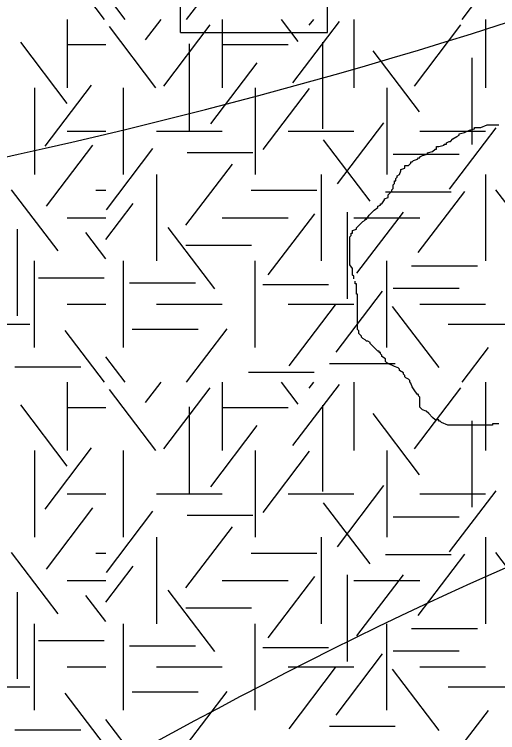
# Model space of a CAD drawing. Extents: x 419101 to 420177, y 4451541 to 4452254.
# Drawn here: x 419911.55 to 419921.41, y 4451588.77 to 4451603.44 of the extents above; entities that cross this region are included whole.
import ezdxf

# ---------------------------------------------------------------- set-up
doc = ezdxf.new("R2010")
doc.units = 0
for name, color, linetype in [('3_HALİHAZIR', 7, 'Continuous'), ('Level 3', 7, 'Continuous'), ('Level 41', 7, 'Continuous')]:
    doc.layers.add(name, color=color, linetype=linetype)

msp = doc.modelspace()

# ---------------------------------------------------------------- linework, layer by layer
at = {"layer": '3_HALİHAZIR'}
for p, q in [((419914.936, 4451603.073), (419914.936, 4451605.073)), ((419917.936, 4451603.073), (419917.936, 4451605.073)), ((419914.936, 4451603.073), (419917.936, 4451603.073))]:
    msp.add_line(p, q, dxfattribs=at)
for points in [[(419839.353, 4451591.962), (419839.364, 4451591.971), (419844.374, 4451596.271), (419851.394, 4451601.551), (419855.474, 4451603.971), (419875.934, 4451611.761), (419891.494, 4451615.431), (419906.684, 4451617.851), (419924.462, 4451620.917), (419940.295, 4451639.301), (419940.435, 4451639.501), (419940.605, 4451639.681)], [(419830.585, 4451569.182), (419835.774, 4451573.831), (419840.974, 4451578.331), (419857.814, 4451590.841), (419892.084, 4451597.601), (419927.345, 4451605.321), (419938.763, 4451608.51), (419942.048, 4451608.213)], [(419823.158, 4451549.789), (419823.164, 4451549.79), (419829.854, 4451552.83), (419838.324, 4451557.73), (419864.054, 4451568.471), (419874.464, 4451571.841), (419888.954, 4451576.141), (419895.924, 4451578.691), (419906.074, 4451583.863), (419936.516, 4451595.874), (419942.649, 4451595.582)]]:
    msp.add_spline(points, degree=3, dxfattribs=at)
at = {"layer": 'Level 3'}
for points in [[(419920.73, 4451601.026), (419920.834, 4451601.078), (419920.937, 4451601.104), (419920.937, 4451601.13), (419920.963, 4451601.13), (419920.989, 4451601.13), (419921.067, 4451601.13), (419921.197, 4451601.182), (419921.301, 4451601.182), (419921.378, 4451601.182), (419921.43, 4451601.182)], [(419918.473, 4451598.04), (419918.473, 4451598.066), (419918.473, 4451598.091), (419918.447, 4451598.117), (419918.447, 4451598.143), (419918.447, 4451598.169), (419918.447, 4451598.195), (419918.447, 4451598.221), (419918.447, 4451598.247), (419918.395, 4451598.325), (419918.395, 4451598.403), (419918.395, 4451598.429), (419918.395, 4451598.507), (419918.395, 4451598.585), (419918.395, 4451598.611), (419918.395, 4451598.637), (419918.395, 4451598.663), (419918.395, 4451598.689), (419918.395, 4451598.715), (419918.395, 4451598.741), (419918.395, 4451598.767), (419918.395, 4451598.793), (419918.395, 4451598.819), (419918.395, 4451598.897), (419918.421, 4451598.922), (419918.421, 4451598.948), (419918.421, 4451598.974), (419918.447, 4451598.974), (419918.447, 4451599), (419918.447, 4451599.026), (419918.525, 4451599.052), (419918.525, 4451599.078), (419918.603, 4451599.156), (419918.655, 4451599.208), (419918.706, 4451599.234), (419918.706, 4451599.26), (419918.732, 4451599.26), (419918.784, 4451599.338), (419918.836, 4451599.39), (419918.888, 4451599.442), (419918.966, 4451599.494), (419918.966, 4451599.52), (419919.018, 4451599.546), (419919.018, 4451599.572), (419919.044, 4451599.572), (419919.096, 4451599.65), (419919.096, 4451599.676), (419919.173, 4451599.702), (419919.173, 4451599.727), (419919.173, 4451599.753), (419919.225, 4451599.805), (419919.251, 4451599.831), (419919.251, 4451599.857), (419919.277, 4451599.883), (419919.277, 4451599.909), (419919.277, 4451599.935), (419919.277, 4451599.961), (419919.303, 4451599.987), (419919.303, 4451600.013), (419919.303, 4451600.039), (419919.329, 4451600.039), (419919.329, 4451600.065), (419919.329, 4451600.091), (419919.355, 4451600.117), (419919.355, 4451600.143), (419919.407, 4451600.169), (419919.433, 4451600.247), (419919.433, 4451600.273), (419919.511, 4451600.299), (419919.511, 4451600.325), (419919.511, 4451600.351), (419919.588, 4451600.351), (419919.64, 4451600.403), (419919.64, 4451600.429), (419919.666, 4451600.429), (419919.692, 4451600.455), (419919.77, 4451600.481), (419919.796, 4451600.507), (419919.822, 4451600.507), (419919.822, 4451600.533), (419919.874, 4451600.558), (419919.978, 4451600.584), (419919.978, 4451600.61), (419920.081, 4451600.636), (419920.133, 4451600.688), (419920.159, 4451600.688), (419920.159, 4451600.714), (419920.159, 4451600.74), (419920.211, 4451600.74), (419920.315, 4451600.766), (419920.315, 4451600.792), (419920.341, 4451600.792), (419920.367, 4451600.792), (419920.367, 4451600.818), (419920.419, 4451600.844), (419920.445, 4451600.844), (419920.496, 4451600.896), (419920.574, 4451600.948), (419920.626, 4451600.974), (419920.626, 4451601), (419920.73, 4451601.026)], [(419920.419, 4451595.053), (419920.393, 4451595.053), (419920.263, 4451595.105), (419920.237, 4451595.131), (419920.211, 4451595.131), (419920.211, 4451595.157), (419920.133, 4451595.157), (419920.081, 4451595.209), (419920.004, 4451595.287), (419919.952, 4451595.339), (419919.874, 4451595.365), (419919.848, 4451595.391), (419919.822, 4451595.417), (419919.822, 4451595.443), (419919.822, 4451595.521), (419919.822, 4451595.599), (419919.822, 4451595.624), (419919.796, 4451595.65), (419919.796, 4451595.676), (419919.77, 4451595.676), (419919.718, 4451595.754), (419919.666, 4451595.832), (419919.64, 4451595.91), (419919.614, 4451595.936), (419919.614, 4451595.962), (419919.588, 4451595.988), (419919.537, 4451596.014), (419919.511, 4451596.04), (419919.511, 4451596.066), (419919.485, 4451596.092), (419919.485, 4451596.118), (419919.407, 4451596.17), (419919.407, 4451596.196), (419919.381, 4451596.222), (419919.303, 4451596.248), (419919.251, 4451596.274), (419919.173, 4451596.3), (419919.147, 4451596.326), (419919.122, 4451596.352), (419919.122, 4451596.378), (419919.122, 4451596.404), (419919.044, 4451596.455), (419919.044, 4451596.481), (419919.018, 4451596.507), (419919.018, 4451596.533), (419918.992, 4451596.533), (419918.992, 4451596.559), (419918.966, 4451596.559), (419918.94, 4451596.585), (419918.914, 4451596.611), (419918.888, 4451596.637), (419918.862, 4451596.663), (419918.836, 4451596.689), (419918.81, 4451596.715), (419918.81, 4451596.741), (419918.758, 4451596.767), (419918.732, 4451596.767), (419918.706, 4451596.793), (419918.655, 4451596.819), (419918.629, 4451596.845), (419918.629, 4451596.871), (419918.603, 4451596.897), (419918.577, 4451596.923), (419918.577, 4451596.949), (419918.577, 4451596.975), (419918.551, 4451597.001), (419918.551, 4451597.027), (419918.551, 4451597.053), (419918.551, 4451597.131), (419918.551, 4451597.183), (419918.551, 4451597.209), (419918.551, 4451597.235), (419918.551, 4451597.26), (419918.551, 4451597.286), (419918.551, 4451597.312), (419918.551, 4451597.338), (419918.551, 4451597.364), (419918.551, 4451597.39), (419918.551, 4451597.416), (419918.551, 4451597.442), (419918.551, 4451597.468), (419918.551, 4451597.494), (419918.551, 4451597.52), (419918.551, 4451597.546), (419918.551, 4451597.572), (419918.551, 4451597.598), (419918.551, 4451597.676), (419918.551, 4451597.702), (419918.551, 4451597.728), (419918.525, 4451597.728), (419918.525, 4451597.754), (419918.525, 4451597.78), (419918.525, 4451597.806), (419918.525, 4451597.832), (419918.525, 4451597.858), (419918.525, 4451597.884), (419918.525, 4451597.91), (419918.525, 4451597.936), (419918.499, 4451597.936), (419918.499, 4451597.962), (419918.499, 4451597.988)], [(419921.43, 4451595.079), (419921.378, 4451595.079), (419921.352, 4451595.079), (419921.327, 4451595.079), (419921.301, 4451595.079), (419921.301, 4451595.053), (419921.275, 4451595.053), (419921.249, 4451595.053), (419921.223, 4451595.053), (419921.197, 4451595.053), (419921.171, 4451595.053), (419921.145, 4451595.053), (419921.119, 4451595.053), (419921.093, 4451595.053), (419921.067, 4451595.053), (419920.989, 4451595.053), (419920.937, 4451595.053), (419920.86, 4451595.053), (419920.808, 4451595.053), (419920.782, 4451595.053), (419920.756, 4451595.053), (419920.704, 4451595.053), (419920.626, 4451595.053), (419920.6, 4451595.053), (419920.548, 4451595.053), (419920.522, 4451595.053), (419920.47, 4451595.053), (419920.445, 4451595.053), (419920.419, 4451595.053)]]:
    msp.add_lwpolyline(points, dxfattribs=at)
at = {"layer": 'Level 41'}
for p, q in [((419913.385, 4451603.337), (419912.583, 4451604.393)), ((419915.061, 4451603.337), (419915.89, 4451604.428)), ((419920.681, 4451603.337), (419921.218, 4451604.043)), ((419913.808, 4451603.337), (419913.414, 4451603.855)), ((419912.626, 4451603.337), (419912.626, 4451601.939)), ((419912.626, 4451603.337), (419912.626, 4451601.939)), ((419914.224, 4451602.92), (419914.541, 4451603.337)), ((419914.595, 4451601.974), (419915.544, 4451603.224)), ((419915.79, 4451603.337), (419915.79, 4451601.939)), ((419917.339, 4451602.885), (419916.995, 4451603.337)), ((419917.232, 4451602.043), (419918.182, 4451603.293)), ((419917.565, 4451603.217), (419917.656, 4451603.337)), ((419918.476, 4451603.337), (419918.476, 4451601.939)), ((419919.709, 4451601.974), (419920.658, 4451603.224)), ((419921.162, 4451603.337), (419921.162, 4451601.939)), ((419914.435, 4451601.939), (419913.486, 4451603.189)), ((419912.627, 4451601.623), (419911.678, 4451602.872)), ((419912.626, 4451602.823), (419913.414, 4451602.823)), ((419915.115, 4451602.835), (419915.115, 4451601.068)), ((419915.79, 4451602.823), (419917.133, 4451602.823)), ((419917.832, 4451602.87), (419917.832, 4451601.103)), ((419919.816, 4451601.448), (419918.867, 4451602.697)), ((419920.88, 4451602.549), (419920.88, 4451600.782)), ((419915.555, 4451601.202), (419916.504, 4451602.452)), ((419911.955, 4451601.939), (419911.955, 4451600.172)), ((419911.955, 4451601.939), (419911.955, 4451600.172)), ((419912.175, 4451600.746), (419913.124, 4451601.996)), ((419913.776, 4451600.172), (419913.776, 4451601.939)), ((419916.462, 4451601.939), (419916.462, 4451600.172)), ((419916.621, 4451600.677), (419917.57, 4451601.927)), ((419919.148, 4451601.939), (419919.148, 4451600.172)), ((419918.138, 4451599.976), (419919.089, 4451601.225)), ((419912.626, 4451601.055), (419913.414, 4451601.055)), ((419914.447, 4451601.055), (419915.79, 4451601.055)), ((419917.133, 4451601.055), (419918.476, 4451601.055)), ((419919.819, 4451601.055), (419921.162, 4451601.055)), ((419920.429, 4451599.871), (419921.378, 4451601.121)), ((419918.804, 4451599.626), (419917.854, 4451600.875)), ((419912.201, 4451599.52), (419913.151, 4451600.769)), ((419913.424, 4451599.451), (419914.373, 4451600.7)), ((419915.071, 4451600.621), (419916.414, 4451600.621)), ((419919.279, 4451600.585), (419920.622, 4451600.585)), ((419915.049, 4451599.134), (419915.998, 4451600.384)), ((419914.447, 4451600.172), (419914.447, 4451598.405)), ((419917.805, 4451600.172), (419917.805, 4451598.405)), ((419921.162, 4451600.172), (419921.162, 4451598.405)), ((419912.44, 4451598.608), (419911.491, 4451599.857)), ((419913.21, 4451599.848), (419913.414, 4451599.848)), ((419916.377, 4451599.848), (419917.72, 4451599.848)), ((419919.789, 4451598.574), (419920.739, 4451599.824)), ((419922.319, 4451598.608), (419921.37, 4451599.857)), ((419919.119, 4451599.815), (419920.462, 4451599.815)), ((419913.414, 4451598.842), (419913.973, 4451599.578)), ((419918.337, 4451599.4), (419918.337, 4451597.632)), ((419918.537, 4451598.154), (419919.486, 4451599.403)), ((419912.626, 4451599.288), (419913.414, 4451599.288)), ((419915.79, 4451599.288), (419917.133, 4451599.288)), ((419916.726, 4451598.118), (419917.676, 4451599.368)), ((419918.476, 4451599.288), (419919.819, 4451599.288)), ((419915.634, 4451597.837), (419914.685, 4451599.087)), ((419911.601, 4451599.05), (419911.601, 4451597.282)), ((419913.414, 4451598.448), (419913.008, 4451598.982)), ((419915.044, 4451598.728), (419916.387, 4451598.728)), ((419911.955, 4451596.637), (419911.955, 4451598.405)), ((419913.776, 4451596.637), (419913.776, 4451598.405)), ((419916.462, 4451596.637), (419916.462, 4451598.405)), ((419919.148, 4451596.637), (419919.148, 4451598.405)), ((419919.653, 4451598.307), (419920.996, 4451598.307)), ((419912.037, 4451598.062), (419913.38, 4451598.062)), ((419913.899, 4451597.956), (419915.242, 4451597.956)), ((419916.616, 4451597.922), (419917.959, 4451597.922)), ((419918.112, 4451596.54), (419919.061, 4451597.79)), ((419919.279, 4451597.851), (419920.622, 4451597.851)), ((419912.626, 4451597.521), (419913.414, 4451597.521)), ((419914.447, 4451597.521), (419915.79, 4451597.521)), ((419917.133, 4451597.521), (419918.476, 4451597.521)), ((419917.152, 4451596.261), (419918.101, 4451597.51)), ((419920.215, 4451596.226), (419919.265, 4451597.475)), ((419919.819, 4451597.521), (419921.162, 4451597.521)), ((419910.519, 4451597.114), (419911.862, 4451597.114)), ((419920.398, 4451597.114), (419921.741, 4451597.114)), ((419913.385, 4451595.928), (419912.583, 4451596.984)), ((419913.953, 4451597.01), (419915.295, 4451597.01)), ((419915.061, 4451595.928), (419915.89, 4451597.019)), ((419920.681, 4451595.928), (419921.218, 4451596.634)), ((419913.808, 4451595.928), (419913.414, 4451596.446)), ((419917.975, 4451596.309), (419919.318, 4451596.309)), ((419911.558, 4451596.24), (419912.901, 4451596.24)), ((419916.323, 4451596.134), (419917.666, 4451596.134)), ((419912.626, 4451595.928), (419912.626, 4451594.53)), ((419912.626, 4451595.928), (419912.626, 4451594.53)), ((419914.224, 4451595.511), (419914.541, 4451595.928)), ((419915.79, 4451595.928), (419915.79, 4451594.53)), ((419917.339, 4451595.476), (419916.995, 4451595.928)), ((419917.232, 4451594.634), (419918.182, 4451595.884)), ((419917.565, 4451595.808), (419917.656, 4451595.928)), ((419918.476, 4451595.928), (419918.476, 4451594.53)), ((419921.162, 4451595.928), (419921.162, 4451594.53)), ((419914.435, 4451594.53), (419913.486, 4451595.78)), ((419914.595, 4451594.565), (419915.544, 4451595.815)), ((419919.709, 4451594.565), (419920.658, 4451595.815)), ((419912.627, 4451594.214), (419911.678, 4451595.463)), ((419915.115, 4451595.426), (419915.115, 4451593.659)), ((419917.832, 4451595.461), (419917.832, 4451593.694)), ((419912.626, 4451595.414), (419913.414, 4451595.414)), ((419915.79, 4451595.414), (419917.133, 4451595.414)), ((419919.816, 4451594.039), (419918.867, 4451595.288)), ((419920.88, 4451595.14), (419920.88, 4451593.373)), ((419915.555, 4451593.793), (419916.504, 4451595.043)), ((419912.175, 4451593.337), (419913.124, 4451594.587)), ((419911.955, 4451594.53), (419911.955, 4451592.763)), ((419911.955, 4451594.53), (419911.955, 4451592.763)), ((419913.776, 4451592.763), (419913.776, 4451594.53)), ((419916.462, 4451594.53), (419916.462, 4451592.763)), ((419916.621, 4451593.268), (419917.57, 4451594.518)), ((419919.148, 4451594.53), (419919.148, 4451592.763)), ((419918.138, 4451592.567), (419919.089, 4451593.816)), ((419920.429, 4451592.462), (419921.378, 4451593.712)), ((419912.626, 4451593.646), (419913.414, 4451593.646)), ((419914.447, 4451593.646), (419915.79, 4451593.646)), ((419917.133, 4451593.646), (419918.476, 4451593.646)), ((419919.819, 4451593.646), (419921.162, 4451593.646)), ((419918.804, 4451592.217), (419917.854, 4451593.466)), ((419912.201, 4451592.111), (419913.151, 4451593.36)), ((419913.424, 4451592.042), (419914.373, 4451593.291)), ((419915.071, 4451593.212), (419916.414, 4451593.212)), ((419919.279, 4451593.176), (419920.622, 4451593.176)), ((419915.049, 4451591.725), (419915.998, 4451592.975)), ((419914.447, 4451592.763), (419914.447, 4451590.996)), ((419917.805, 4451592.763), (419917.805, 4451590.996)), ((419921.162, 4451592.763), (419921.162, 4451590.996)), ((419912.44, 4451591.199), (419911.491, 4451592.448)), ((419913.21, 4451592.439), (419913.414, 4451592.439)), ((419916.377, 4451592.439), (419917.72, 4451592.439)), ((419919.119, 4451592.406), (419920.462, 4451592.406)), ((419919.789, 4451591.165), (419920.739, 4451592.415)), ((419922.319, 4451591.199), (419921.37, 4451592.448)), ((419913.414, 4451591.433), (419913.973, 4451592.169)), ((419916.726, 4451590.709), (419917.676, 4451591.959)), ((419918.337, 4451591.991), (419918.337, 4451590.223)), ((419918.537, 4451590.745), (419919.486, 4451591.994)), ((419912.626, 4451591.879), (419913.414, 4451591.879)), ((419915.79, 4451591.879), (419917.133, 4451591.879)), ((419918.476, 4451591.879), (419919.819, 4451591.879)), ((419911.601, 4451591.641), (419911.601, 4451589.873)), ((419915.634, 4451590.428), (419914.685, 4451591.678)), ((419913.414, 4451591.039), (419913.008, 4451591.573)), ((419915.044, 4451591.319), (419916.387, 4451591.319)), ((419911.955, 4451589.228), (419911.955, 4451590.996)), ((419913.776, 4451589.228), (419913.776, 4451590.996)), ((419916.462, 4451589.228), (419916.462, 4451590.996)), ((419919.148, 4451589.228), (419919.148, 4451590.996)), ((419919.653, 4451590.898), (419920.996, 4451590.898)), ((419912.037, 4451590.653), (419913.38, 4451590.653)), ((419913.899, 4451590.547), (419915.242, 4451590.547)), ((419916.616, 4451590.513), (419917.959, 4451590.513)), ((419919.279, 4451590.442), (419920.622, 4451590.442)), ((419918.112, 4451589.131), (419919.061, 4451590.381)), ((419912.626, 4451590.112), (419913.414, 4451590.112)), ((419914.447, 4451590.112), (419915.79, 4451590.112)), ((419917.133, 4451590.112), (419918.476, 4451590.112)), ((419917.152, 4451588.852), (419918.101, 4451590.101)), ((419920.215, 4451588.817), (419919.265, 4451590.066)), ((419919.819, 4451590.112), (419921.162, 4451590.112)), ((419910.519, 4451589.705), (419911.862, 4451589.705)), ((419920.398, 4451589.705), (419921.741, 4451589.705)), ((419913.385, 4451588.519), (419912.583, 4451589.575)), ((419913.953, 4451589.601), (419915.295, 4451589.601)), ((419915.061, 4451588.519), (419915.89, 4451589.61)), ((419920.681, 4451588.519), (419921.218, 4451589.225)), ((419913.808, 4451588.519), (419913.414, 4451589.037)), ((419911.558, 4451588.831), (419912.901, 4451588.831)), ((419917.975, 4451588.9), (419919.318, 4451588.9))]:
    msp.add_line(p, q, dxfattribs=at)

doc.saveas('drawing.dxf')
